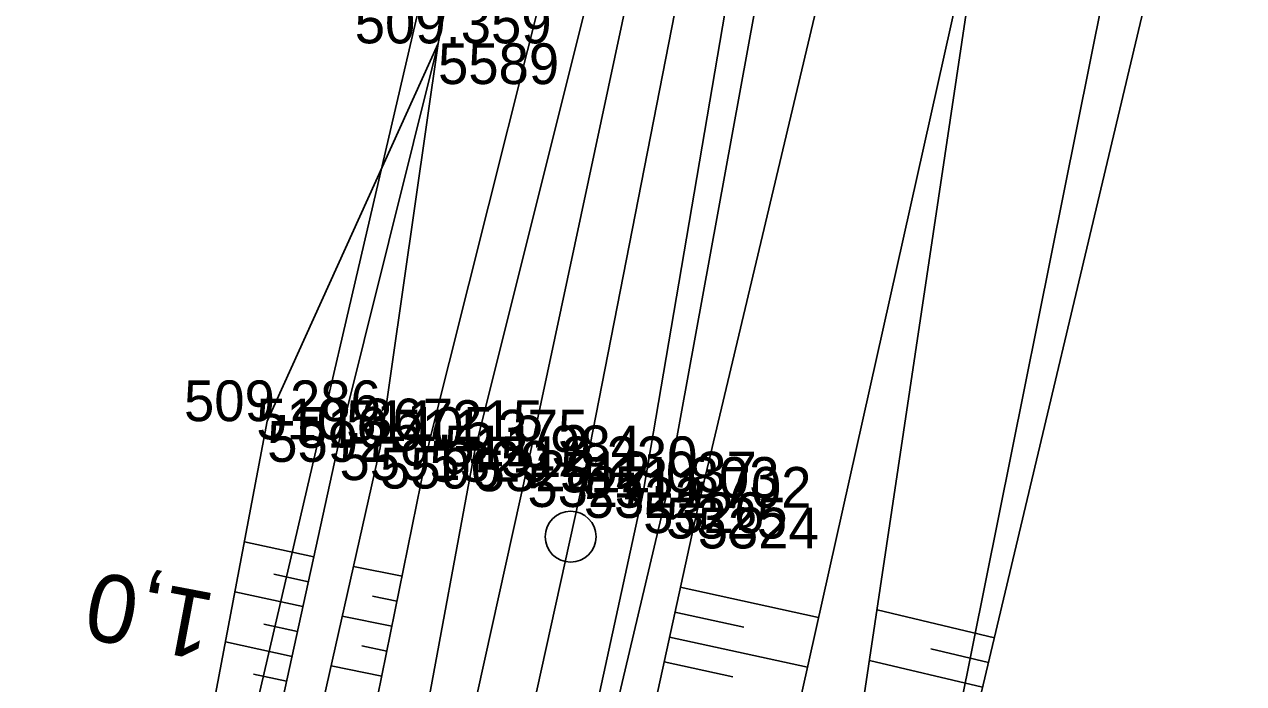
# Model space of a CAD drawing. Extents: x -1234191 to 23050, y -1290331 to -741191.
# Drawn here: x -865091.2 to -865055.27, y -1104592.62 to -1104573.19 of the extents above; entities that cross this region are included whole.
import ezdxf

# ---------------------------------------------------------------- set-up
doc = ezdxf.new("R2010")
doc.units = 0
for name, color, linetype in [('Vrstva 1', 7, 'Continuous'), ('Vrstva 4', 7, 'Continuous'), ('Vrstva 48', 7, 'Continuous'), ('Vrstva 49', 7, 'Continuous'), ('Vrstva 53', 7, 'Continuous'), ('Vrstva 60', 7, 'Continuous'), ('Vrstva 61', 7, 'Continuous'), ('Vrstva 7', 7, 'Continuous')]:
    doc.layers.add(name, color=color, linetype=linetype)

msp = doc.modelspace()

# ---------------------------------------------------------------- linework, layer by layer
at = {"layer": 'Vrstva 1'}
msp.add_lwpolyline([(-864901.047, -1104121.559), (-864916.565, -1104154.351), (-864925.339, -1104172.885), (-864944.002, -1104212.337), (-864964.217, -1104254.962), (-864977.418, -1104282.855), (-864985.969, -1104301.05), (-864995.949, -1104322.924), (-865007.036, -1104348.757), (-865009.876, -1104355.675), (-865017.283, -1104374.467), (-865024.914, -1104395.038), (-865030.44, -1104410.815), (-865038.783, -1104436.326), (-865045.693, -1104459.258), (-865049.189, -1104471.617), (-865054.207, -1104490.554), (-865059.553, -1104512.44), (-865064.941, -1104536.848), (-865071.025, -1104567.673), (-865074.713, -1104586.536), (-865078.305, -1104602.828), (-865080.547, -1104611.718)], dxfattribs=at)
at = {"layer": 'Vrstva 4'}
for points in [[(-865063.702, -1104537.309), (-865069.725, -1104567.95), (-865072.963, -1104586.985), (-865076.84, -1104604.809)], [(-865062.707, -1104537.535), (-865068.797, -1104567.978), (-865072.294, -1104587.145), (-865075.718, -1104601.639), (-865076.84, -1104604.809)], [(-865082.451, -1104608.111), (-865080.97, -1104602.212), (-865077.925, -1104585.751), (-865073.392, -1104567.618)], [(-865072.401, -1104567.618), (-865076.375, -1104586.215), (-865079.958, -1104602.431), (-865082.118, -1104609.924)]]:
    msp.add_lwpolyline(points, dxfattribs=at)
at = {"layer": 'Vrstva 48'}
for p, q in [((-865082.668, -1104588.886), (-865084.713, -1104588.439)), ((-865082.828, -1104589.619), (-865083.841, -1104589.398)), ((-865080.067, -1104589.456), (-865081.5, -1104589.165)), ((-865071.868, -1104589.782), (-865067.793, -1104590.672)), ((-865082.988, -1104590.352), (-865084.993, -1104589.914)), ((-865080.217, -1104590.191), (-865080.941, -1104590.044)), ((-865072.028, -1104590.515), (-865069.993, -1104590.959)), ((-865062.614, -1104591.266), (-865066.071, -1104590.446)), ((-865083.148, -1104591.084), (-865084.14, -1104590.868)), ((-865080.366, -1104590.926), (-865081.829, -1104590.629)), ((-865072.188, -1104591.248), (-865068.121, -1104592.136)), ((-865083.309, -1104591.817), (-865085.272, -1104591.388)), ((-865080.515, -1104591.661), (-865081.254, -1104591.511)), ((-865062.788, -1104591.996), (-865064.485, -1104591.593)), ((-865072.348, -1104591.98), (-865070.316, -1104592.424)), ((-865062.961, -1104592.726), (-865066.293, -1104591.935)), ((-865083.469, -1104592.55), (-865084.44, -1104592.338)), ((-865080.664, -1104592.396), (-865082.158, -1104592.093))]:
    msp.add_line(p, q, dxfattribs=at)
at = {"layer": 'Vrstva 49'}
for points in [[(-864940.928, -1104214.168), (-864960.994, -1104256.704), (-864973.883, -1104284.509), (-864982.43, -1104303.071), (-864992.224, -1104324.556), (-865003.615, -1104350.559), (-865013.687, -1104375.796), (-865021.562, -1104396.222), (-865026.378, -1104412.556), (-865034.773, -1104437.627), (-865041.679, -1104460.855), (-865049.748, -1104491.567), (-865055.793, -1104513.432), (-865060.824, -1104537.999), (-865066.778, -1104568.183), (-865071.356, -1104587.436)], [(-865065.29, -1104601.638), (-865064.445, -1104598.979), (-865057.283, -1104568.804), (-865052.091, -1104539.616), (-865047.814, -1104514.626), (-865044.234, -1104493.031), (-865034.966, -1104457.384), (-865026.799, -1104431.724), (-865014.979, -1104397.762), (-865002.566, -1104366.474), (-864986.627, -1104333.706), (-864966.82, -1104295.07), (-864945.178, -1104253.245)], [(-865063.387, -1104511.728), (-865069.154, -1104535.975), (-865074.631, -1104567.033), (-865079.258, -1104585.47), (-865082.575, -1104601.806), (-865085.921, -1104612.253)], [(-865075.922, -1104558.18), (-865079.008, -1104573.753), (-865080.715, -1104585.671)], [(-865072.819, -1104606.321), (-865068.878, -1104595.524), (-865062.694, -1104567.861), (-865067.006, -1104596.701), (-865069.794, -1104606.99)], [(-865086.888, -1104603.252), (-865084.442, -1104597.003), (-865081.911, -1104585.423), (-865079.008, -1104573.753)], [(-865079.008, -1104573.753), (-865084.041, -1104584.886)], [(-865084.041, -1104584.886), (-865086.536, -1104598.069), (-865086.888, -1104603.252)], [(-865080.715, -1104585.671), (-865083.344, -1104597.372), (-865085.348, -1104603.495)], [(-865077.872, -1104614.989), (-865075.772, -1104605.504), (-865074.558, -1104602.101), (-865071.356, -1104587.436)]]:
    msp.add_lwpolyline(points, dxfattribs=at)
at = {"layer": 'Vrstva 53'}
msp.add_line((-865091.196, -1104622.638), (-865075.53, -1104555.37), dxfattribs=at)
msp.add_lwpolyline([(-864807.11, -1103958.19), (-864822.22, -1104000.506), (-864835.282, -1104037.319), (-864838.007, -1104046.952), (-864851.715, -1104040.756), (-864863.241, -1104063.669), (-864844.615, -1104073.615), (-864887.124, -1104118.022), (-864905.228, -1104169.337), (-864947.721, -1104257.324), (-865004.66, -1104374.194), (-865032.104, -1104446.327), (-865047.809, -1104514.607), (-865065.291, -1104601.643)], dxfattribs=at)
at = {"layer": 'Vrstva 60'}
for p, q in [((-865079.008, -1104573.753), (-865079.008, -1104573.753)), ((-865084.041, -1104584.886), (-865084.041, -1104584.886)), ((-865081.911, -1104585.423), (-865081.911, -1104585.423)), ((-865079.258, -1104585.47), (-865079.258, -1104585.47)), ((-865080.715, -1104585.671), (-865080.715, -1104585.671)), ((-865077.925, -1104585.751), (-865077.925, -1104585.751)), ((-865076.375, -1104586.215), (-865076.375, -1104586.215)), ((-865074.713, -1104586.536), (-865074.713, -1104586.536)), ((-865072.963, -1104586.985), (-865072.963, -1104586.985)), ((-865072.294, -1104587.145), (-865072.294, -1104587.145)), ((-865071.356, -1104587.436), (-865071.356, -1104587.436))]:
    msp.add_line(p, q, dxfattribs=at)
at = {"layer": 'Vrstva 7'}
msp.add_circle((-865075.1, -1104588.291), 0.75, dxfattribs=at)

# ---------------------------------------------------------------- texts
at = {"layer": 'Vrstva 48'}
msp.add_text('1,0', height=2, rotation=169.283, dxfattribs=at).set_placement((-865085.504, -1104589.986))
at = {"layer": 'Vrstva 60'}
for s, p in [('5589', (-865079.008, -1104574.953)), ('5592', (-865084.041, -1104586.086)), ('5591', (-865081.911, -1104586.623)), ('5329', (-865079.258, -1104586.67)), ('5590', (-865080.715, -1104586.871)), ('5328', (-865077.925, -1104586.951)), ('5327', (-865076.375, -1104587.415)), ('5322', (-865074.713, -1104587.736)), ('5326', (-865072.963, -1104588.185)), ('5325', (-865072.294, -1104588.345)), ('5324', (-865071.356, -1104588.636))]:
    msp.add_text(s, height=1.2, dxfattribs=at).set_placement(p)
at = {"layer": 'Vrstva 61'}
for s, p in [('509.359', (-865081.462, -1104573.753)), ('509.286', (-865086.493, -1104584.886)), ('510.367', (-865084.363, -1104585.423)), ('510.405', (-865083.171, -1104585.671)), ('511.215', (-865081.714, -1104585.47)), ('511.375', (-865080.381, -1104585.751)), ('511.984', (-865078.826, -1104586.215)), ('512.230', (-865077.164, -1104586.536)), ('512.037', (-865075.415, -1104586.985)), ('511.803', (-865074.746, -1104587.145)), ('511.702', (-865073.804, -1104587.436))]:
    msp.add_text(s, height=1.2, dxfattribs=at).set_placement(p)

doc.saveas('drawing.dxf')
